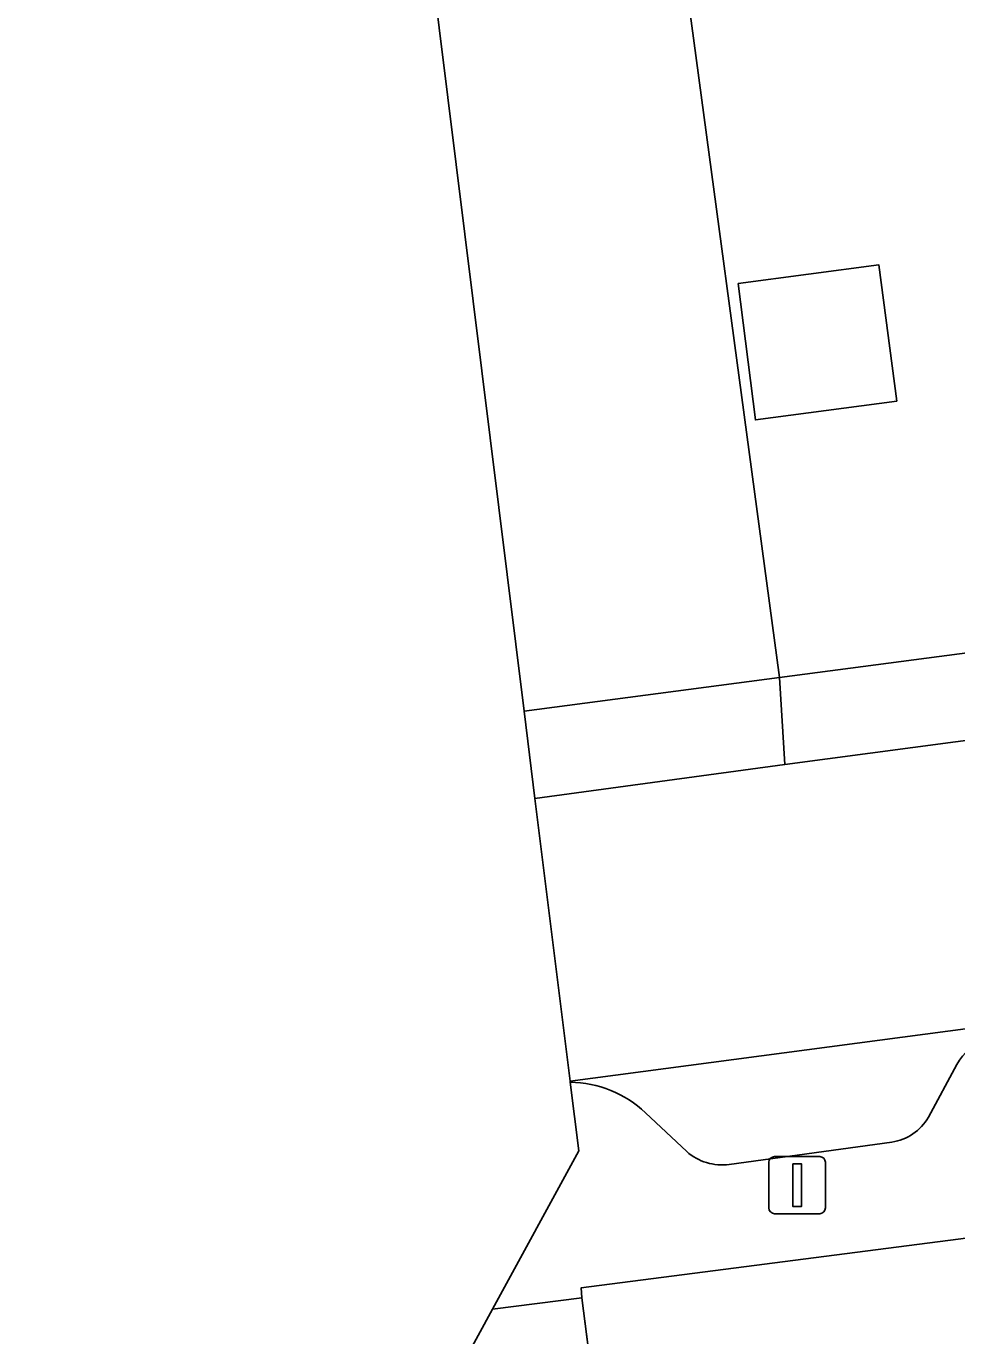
# Model space of a CAD drawing. Extents: x 163426 to 164192, y 380329 to 381641.
# Drawn here: x 163522.84 to 163539.14, y 381318.61 to 381341.54 of the extents above; entities that cross this region are included whole.
import ezdxf

# ---------------------------------------------------------------- set-up
doc = ezdxf.new("R2010")
doc.units = 0
for name, color, linetype in [('IMGEO_Erf', 7, 'Continuous'), ('IMGEO_Lichtmast', 7, 'Continuous'), ('IMGEO_Pand', 7, 'Continuous'), ('IMGEO_Parkeervlak_open', 7, 'Continuous'), ('IMGEO_Rijbaan_lokaal_open', 7, 'Continuous'), ('IMGEO_Voetpad_open', 7, 'Continuous')]:
    doc.layers.add(name, color=color, linetype=linetype)

msp = doc.modelspace()

# ---------------------------------------------------------------- linework, layer by layer
at = {"layer": 'IMGEO_Erf'}
for points in [[(163545.331, 381421.187), (163524.164, 381418.345), (163536.034, 381330.138), (163541.759, 381330.889)], [(163542.371, 381320.72), (163532.561, 381319.454), (163532.572, 381319.278), (163533.192, 381314.459)]]:
    msp.add_lwpolyline(points, dxfattribs=at)
msp.add_lwpolyline([(163535.307, 381337.037), (163537.77, 381337.363), (163538.087, 381334.976), (163535.611, 381334.648)], close=True, dxfattribs=at)
at = {"layer": 'IMGEO_Lichtmast'}
for p, q in [((163535.847, 381320.85), (163535.847, 381321.65)), ((163535.847, 381321.65), (163535.847, 381320.85)), ((163535.947, 381321.75), (163536.737, 381321.75)), ((163536.737, 381321.75), (163535.947, 381321.75)), ((163536.837, 381321.65), (163536.837, 381320.85)), ((163536.837, 381320.85), (163536.837, 381321.65)), ((163536.737, 381320.75), (163535.947, 381320.75)), ((163535.947, 381320.75), (163536.737, 381320.75))]:
    msp.add_line(p, q, dxfattribs=at)
msp.add_lwpolyline([(163536.267, 381321.625), (163536.417, 381321.625), (163536.417, 381320.875), (163536.267, 381320.875), (163536.267, 381321.625)], dxfattribs=at)
for centre, start, end in [((163535.947, 381321.65), 90, 180), ((163535.947, 381321.65), 90, 180), ((163536.737, 381321.65), 0, 90), ((163536.737, 381321.65), 360, 90), ((163535.947, 381320.85), 180, 270), ((163535.947, 381320.85), 180, 270), ((163536.737, 381320.85), 270, 0), ((163536.737, 381320.85), 270, 0)]:
    msp.add_arc(centre, 0.1, start, end, dxfattribs=at)
at = {"layer": 'IMGEO_Pand'}
msp.add_lwpolyline([(163535.307, 381337.037), (163535.611, 381334.648), (163538.087, 381334.976), (163537.77, 381337.363)], close=True, dxfattribs=at)
at = {"layer": 'IMGEO_Parkeervlak_open'}
for points in [[(163540.261, 381324.117), (163532.366, 381323.067), (163532.365, 381323.067), (163532.367, 381323.051)], [(163538.641, 381322.438), (163539.138, 381323.364)], [(163533.687, 381322.518), (163534.409, 381321.837)], [(163535.153, 381321.611), (163538.001, 381322.002)]]:
    msp.add_lwpolyline(points, dxfattribs=at)
for centre, radius, start, end in [((163540.566, 381322.448), 1.697, 100.3653, 147.3204), ((163532.34, 381321.083), 1.968, 46.8067, 89.2033), ((163537.853, 381322.907), 0.918, 279.3035, 329.2258), ((163535.032, 381322.55), 0.947, 228.8541, 277.3521)]:
    msp.add_arc(centre, radius, start, end, dxfattribs=at)
at = {"layer": 'IMGEO_Rijbaan_lokaal_open'}
msp.add_lwpolyline([(163531.559, 381329.55), (163531.559, 381329.55), (163536.034, 381330.138), (163524.164, 381418.345), (163523.981, 381419.703), (163513.264, 381499.338), (163513.175, 381500), (163513.136, 381500.288), (163511.008, 381500), (163500, 381498.51), (163468.966, 381494.225), (163468.645, 381494.168), (163468.815, 381492.913), (163468.816, 381492.902), (163510.586, 381498.135)], close=True, dxfattribs=at)
for points in [[(163542.618, 381329.49), (163541.358, 381329.311), (163536.124, 381328.613), (163531.749, 381328.021), (163532.365, 381323.067)], [(163532.365, 381323.067), (163532.366, 381323.067), (163540.261, 381324.117), (163541.288, 381324.254), (163543.922, 381324.683)], [(163536.906, 381283.368), (163535.974, 381291.167), (163535.832, 381292.618), (163535.349, 381296.807), (163534.577, 381303.2), (163534.214, 381306.465), (163533.192, 381314.459), (163532.572, 381319.278), (163531.005, 381319.076), (163531.005, 381319.076), (163529.08, 381315.546), (163549.87, 381132.002)]]:
    msp.add_lwpolyline(points, dxfattribs=at)
at = {"layer": 'IMGEO_Voetpad_open'}
for points in [[(163541.759, 381330.889), (163536.034, 381330.138), (163536.124, 381328.613), (163541.358, 381329.311), (163542.618, 381329.49)], [(163531.559, 381329.55), (163531.749, 381328.021), (163536.124, 381328.613), (163536.034, 381330.138), (163531.559, 381329.55), (163531.559, 381329.55)], [(163539.138, 381323.364), (163538.641, 381322.438)], [(163532.367, 381323.051), (163532.517, 381321.849), (163531.005, 381319.076)], [(163534.409, 381321.837), (163533.687, 381322.518)], [(163538.001, 381322.002), (163535.153, 381321.611)], [(163531.005, 381319.076), (163531.005, 381319.076), (163532.572, 381319.278), (163532.561, 381319.454), (163542.371, 381320.72)]]:
    msp.add_lwpolyline(points, dxfattribs=at)
for centre, radius, start, end in [((163540.566, 381322.448), 1.697, 100.3653, 147.3204), ((163532.34, 381321.083), 1.968, 46.8067, 89.2033), ((163537.853, 381322.907), 0.918, 279.3035, 329.2258), ((163535.032, 381322.55), 0.947, 228.8541, 277.3521)]:
    msp.add_arc(centre, radius, start, end, dxfattribs=at)

doc.saveas('drawing.dxf')
